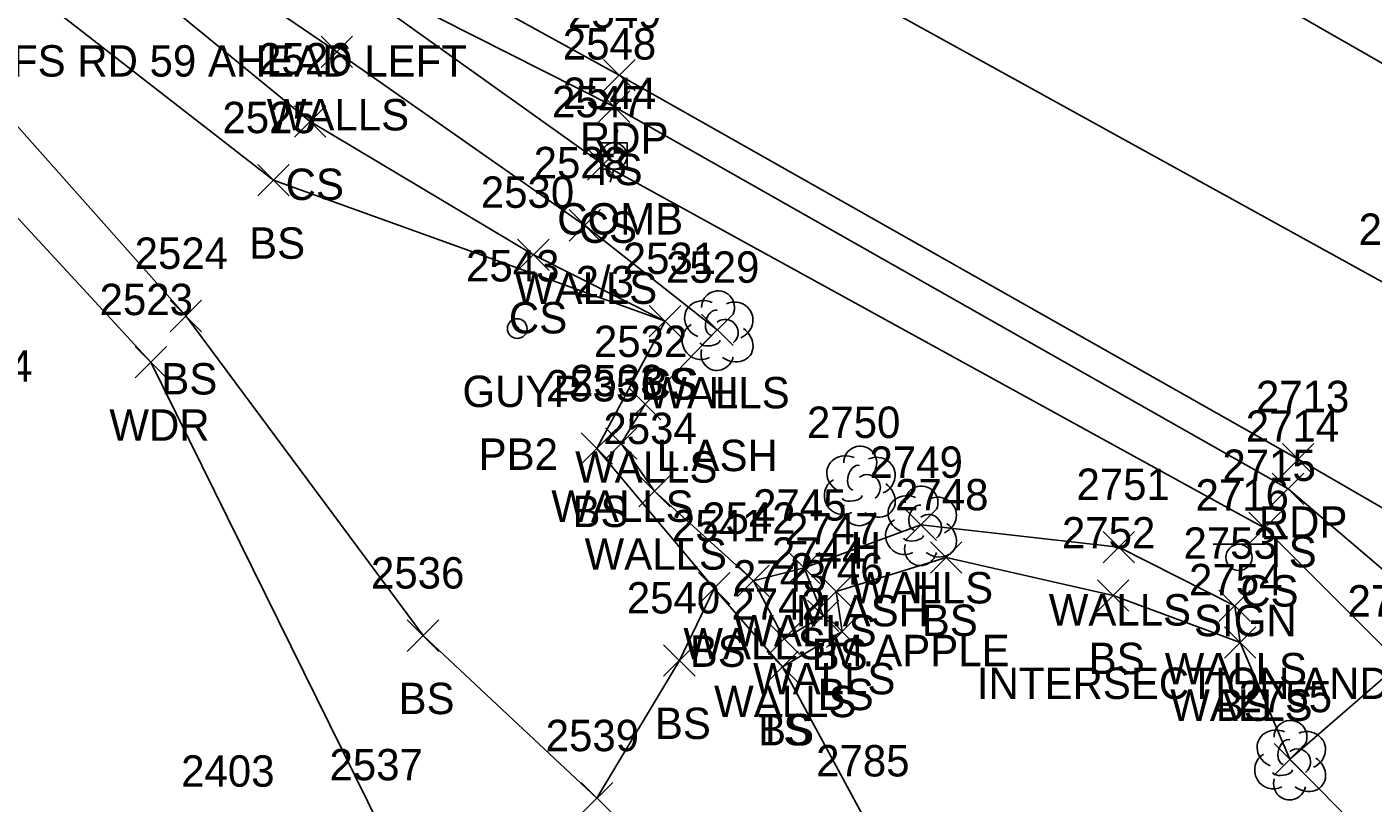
# Model space of a CAD drawing. Extents: x 1499292 to 1501024, y 534584 to 538043.
# Drawn here: x 1499506.8 to 1499592.5, y 537816.8 to 537866.2 of the extents above; entities that cross this region are included whole.
import ezdxf

# ---------------------------------------------------------------- set-up
doc = ezdxf.new("R2010")
doc.units = 0
for name, color, linetype in [('L_A', 7, 'Continuous'), ('L_C', 7, 'Continuous'), ('L_I', 7, 'Continuous'), ('L_TIC', 7, 'Continuous'), ('LAWA', 7, 'Continuous'), ('LELB', 7, 'Continuous'), ('LTD', 7, 'Continuous'), ('LWS', 7, 'Continuous'), ('P_A', 7, 'Continuous'), ('P_I', 7, 'Continuous'), ('P_TIC', 7, 'Continuous'), ('PET', 7, 'Continuous'), ('PRC', 7, 'Continuous'), ('S_A', 7, 'Continuous'), ('S_C', 7, 'Continuous'), ('S_I', 7, 'Continuous'), ('SSGN', 7, 'Continuous'), ('U_A', 7, 'Continuous'), ('U_C', 7, 'Continuous'), ('U_I', 7, 'Continuous'), ('UP', 7, 'Continuous'), ('UPGW', 7, 'Continuous')]:
    doc.layers.add(name, color=color, linetype=linetype)

msp = doc.modelspace()

# ---------------------------------------------------------------- linework, layer by layer
at = {"layer": 'L_TIC'}
for points in [[(1499525.496, 537863.626), (1499527.496, 537865.626)], [(1499527.496, 537863.626), (1499525.496, 537865.626)], [(1499543.155, 537860.141), (1499545.155, 537862.141)], [(1499545.155, 537860.141), (1499543.155, 537862.141)], [(1499523.797, 537859.195), (1499525.797, 537861.195)], [(1499525.797, 537859.195), (1499523.797, 537861.195)], [(1499542.469, 537856.463), (1499544.469, 537858.463)], [(1499544.469, 537856.463), (1499542.469, 537858.463)], [(1499521.472, 537855.451), (1499523.472, 537857.451)], [(1499523.472, 537855.451), (1499521.472, 537857.451)], [(1499541.297, 537852.579), (1499543.297, 537854.579)], [(1499543.297, 537852.579), (1499541.297, 537854.579)], [(1499538.019, 537850.696), (1499540.019, 537852.696)], [(1499540.019, 537850.696), (1499538.019, 537852.696)], [(1499515.881, 537846.806), (1499517.881, 537848.806)], [(1499517.881, 537846.806), (1499515.881, 537848.806)], [(1499546.406, 537846.481), (1499548.406, 537848.481)], [(1499548.406, 537846.481), (1499546.406, 537848.481)], [(1499546.406, 537846.481), (1499548.406, 537848.481)], [(1499548.406, 537846.481), (1499546.406, 537848.481)], [(1499549.737, 537845.923), (1499551.737, 537847.923)], [(1499551.737, 537845.923), (1499549.737, 537847.923)], [(1499513.648, 537843.86), (1499515.648, 537845.86)], [(1499515.648, 537843.86), (1499513.648, 537845.86)], [(1499545.136, 537841.191), (1499547.136, 537843.191)], [(1499547.136, 537841.191), (1499545.136, 537843.191)], [(1499542.068, 537838.362), (1499544.068, 537840.362)], [(1499544.068, 537838.362), (1499542.068, 537840.362)], [(1499543.619, 537838.692), (1499545.619, 537840.692)], [(1499545.619, 537838.692), (1499543.619, 537840.692)], [(1499545.74, 537835.648), (1499547.74, 537837.648)], [(1499547.74, 537835.648), (1499545.74, 537837.648)], [(1499586.091, 537835.791), (1499588.091, 537837.791)], [(1499588.091, 537835.791), (1499586.091, 537837.791)], [(1499562.698, 537833.496), (1499564.698, 537835.496)], [(1499564.698, 537833.496), (1499562.698, 537835.496)], [(1499584.605, 537833.299), (1499586.605, 537835.299)], [(1499586.605, 537833.299), (1499584.605, 537835.299)], [(1499575.307, 537832.087), (1499577.307, 537834.087)], [(1499577.307, 537832.087), (1499575.307, 537834.087)], [(1499564.321, 537831.423), (1499566.321, 537833.423)], [(1499566.321, 537831.423), (1499564.321, 537833.423)], [(1499555.276, 537830.769), (1499557.276, 537832.769)], [(1499557.276, 537830.769), (1499555.276, 537832.769)], [(1499555.276, 537830.769), (1499557.276, 537832.769)], [(1499557.276, 537830.769), (1499555.276, 537832.769)], [(1499549.539, 537829.456), (1499551.539, 537831.456)], [(1499551.539, 537829.456), (1499549.539, 537831.456)], [(1499549.539, 537829.456), (1499551.539, 537831.456)], [(1499551.539, 537829.456), (1499549.539, 537831.456)], [(1499552.032, 537829.931), (1499554.032, 537831.931)], [(1499554.032, 537829.931), (1499552.032, 537831.931)], [(1499552.032, 537829.931), (1499554.032, 537831.931)], [(1499554.032, 537829.931), (1499552.032, 537831.931)], [(1499557.309, 537829.261), (1499559.309, 537831.261)], [(1499559.309, 537829.261), (1499557.309, 537831.261)], [(1499574.95, 537828.995), (1499576.95, 537830.995)], [(1499576.95, 537828.995), (1499574.95, 537830.995)], [(1499556.473, 537827.706), (1499558.473, 537829.706)], [(1499558.473, 537827.706), (1499556.473, 537829.706)], [(1499582.693, 537828.341), (1499584.693, 537830.341)], [(1499584.693, 537828.341), (1499582.693, 537830.341)], [(1499530.99, 537826.444), (1499532.99, 537828.444)], [(1499532.99, 537826.444), (1499530.99, 537828.444)], [(1499553.989, 537826.251), (1499555.989, 537828.251)], [(1499555.989, 537826.251), (1499553.989, 537828.251)], [(1499557.691, 537826.698), (1499559.691, 537828.698)], [(1499559.691, 537826.698), (1499557.691, 537828.698)], [(1499583.046, 537826.015), (1499585.046, 537828.015)], [(1499585.046, 537826.015), (1499583.046, 537828.015)], [(1499583.046, 537826.015), (1499585.046, 537828.015)], [(1499585.046, 537826.015), (1499583.046, 537828.015)], [(1499547.318, 537824.856), (1499549.318, 537826.856)], [(1499549.318, 537824.856), (1499547.318, 537826.856)], [(1499553.894, 537824.457), (1499555.894, 537826.457)], [(1499555.894, 537824.457), (1499553.894, 537826.457)], [(1499553.894, 537824.457), (1499555.894, 537826.457)], [(1499555.894, 537824.457), (1499553.894, 537826.457)], [(1499586.206, 537818.565), (1499588.206, 537820.565)], [(1499588.206, 537818.565), (1499586.206, 537820.565)], [(1499586.206, 537818.565), (1499588.206, 537820.565)], [(1499588.206, 537818.565), (1499586.206, 537820.565)], [(1499542.072, 537816.084), (1499544.072, 537818.084)], [(1499544.072, 537816.084), (1499542.072, 537818.084)]]:
    msp.add_lwpolyline(points, dxfattribs=at)
at = {"layer": 'LAWA'}
msp.add_lwpolyline([(1499481.022, 537840.588), (1499478.109, 537857.237), (1499473.862, 537865.324), (1499467.665, 537874.271), (1499479.133, 537873.584), (1499502.136, 537858.398), (1499514.648, 537844.86), (1499529.292, 537815.227), (1499543.645, 537810.711), (1499556.578, 537807.67), (1499552.445, 537798.437), (1499553.286, 537794.065), (1499558.162, 537771.76), (1499571.508, 537750.828), (1499582.257, 537727.91), (1499588.382, 537711.033)], dxfattribs=at)
at = {"layer": 'LELB'}
for points in [[(1499309.186, 537981.429), (1499342.601, 537967.946), (1499383.002, 537948.454), (1499403.335, 537937.322), (1499425.862, 537923.972), (1499462.056, 537903.885), (1499477.958, 537896.437), (1499498.482, 537885.281), (1499524.089, 537871.298), (1499544.155, 537861.141), (1499587.091, 537836.791), (1499598.177, 537827.35), (1499596, 537821.552), (1499610.739, 537811.692), (1499624.068, 537800.087), (1499630.641, 537795.692), (1499636.949, 537791.6), (1499648.607, 537781.35)], [(1499473.284, 537889.721), (1499498.471, 537879.808), (1499498.645, 537874.964), (1499522.472, 537856.451), (1499547.406, 537847.481), (1499543.068, 537839.362), (1499550.539, 537830.456), (1499554.894, 537825.457), (1499558.691, 537827.698), (1499558.309, 537830.261), (1499565.321, 537832.423), (1499575.95, 537829.995), (1499584.046, 537827.015), (1499587.206, 537819.565), (1499598.435, 537808.198), (1499610.893, 537797.818), (1499632.622, 537783.246), (1499641.436, 537777.369), (1499648.073, 537774.807), (1499656.022, 537768.512), (1499664.288, 537756.487)], [(1499469.506, 537884.555), (1499483.188, 537878.981), (1499501.34, 537865.284), (1499516.881, 537847.806), (1499531.99, 537827.444), (1499543.072, 537817.084), (1499548.318, 537825.856), (1499550.539, 537830.456)], [(1499498.471, 537879.808), (1499497.323, 537882.497), (1499500.188, 537880.371), (1499524.797, 537860.195), (1499539.019, 537851.696), (1499547.406, 537847.481)], [(1499524.089, 537871.298), (1499543.469, 537857.463), (1499585.605, 537834.299), (1499594.227, 537825.662), (1499587.206, 537819.565)], [(1499554.894, 537825.457), (1499560.292, 537815.474), (1499556.578, 537807.67)]]:
    msp.add_lwpolyline(points, dxfattribs=at)
at = {"layer": 'LTD'}
for p, q in [((1499550.737, 537846.923), (1499550.737, 537846.923)), ((1499550.737, 537846.923), (1499550.737, 537846.923)), ((1499559.795, 537837.036), (1499559.795, 537837.036)), ((1499559.795, 537837.036), (1499559.795, 537837.036)), ((1499563.698, 537834.496), (1499563.698, 537834.496)), ((1499563.698, 537834.496), (1499563.698, 537834.496)), ((1499587.206, 537819.565), (1499587.206, 537819.565)), ((1499587.206, 537819.565), (1499587.206, 537819.565))]:
    msp.add_line(p, q, dxfattribs=at)
for centre in [(1499550.784, 537848.357), (1499559.842, 537838.47), (1499563.745, 537835.93), (1499587.253, 537820.999)]:
    msp.add_arc(centre, 1.047, 335.52715, 180.95627, dxfattribs=at)
for centre, major_axis, ratio, start_param, end_param in [((1499549.946, 537847.589), (1.21, -0.512), 0.895232, 1.570796, 4.712389), ((1499551.779, 537847.506), (-1.141, -0.483), 0.949671, 1.570796, 4.712389), ((1499550.529, 537847.381), (-0.208, -0.792), 0.645439, 3.141593, 6.283185), ((1499551.238, 537846.756), (-0.5, 0.667), 0.989748, 3.141593, 6.283185), ((1499549.654, 537846.214), (0.584, -1.042), 0.959034, 3.141593, 6.283185), ((1499551.738, 537846.089), (-1.09, 0.792), 0.841452, 1.570796, 4.712389), ((1499550.279, 537846.173), (-0.625, -0.083), 0.423636, 0, 3.141593), ((1499550.738, 537845.423), (0.265, 1.061), 0.942809, 1.570796, 4.712389), ((1499559.003, 537837.703), (1.21, -0.512), 0.895232, 1.570796, 4.712389), ((1499559.587, 537837.494), (-0.208, -0.792), 0.645439, 3.141593, 6.283185), ((1499560.837, 537837.62), (-1.141, -0.483), 0.949671, 1.570796, 4.712389), ((1499558.712, 537836.328), (0.584, -1.042), 0.959034, 3.141593, 6.283185), ((1499560.295, 537836.87), (-0.5, 0.667), 0.989748, 3.141593, 6.283185), ((1499560.795, 537836.203), (-1.09, 0.792), 0.841452, 1.570796, 4.712389), ((1499562.907, 537835.162), (1.21, -0.512), 0.895232, 1.570796, 4.712389), ((1499559.795, 537835.536), (0.265, 1.061), 0.942809, 1.570796, 4.712389), ((1499559.337, 537836.286), (-0.625, -0.083), 0.423636, 0, 3.141593), ((1499563.49, 537834.954), (-0.208, -0.792), 0.645439, 3.141593, 6.283185), ((1499564.74, 537835.079), (-1.141, -0.483), 0.949671, 1.570796, 4.712389), ((1499562.615, 537833.787), (0.584, -1.042), 0.959034, 3.141593, 6.283185), ((1499564.198, 537834.329), (-0.5, 0.667), 0.989748, 3.141593, 6.283185), ((1499564.699, 537833.663), (-1.09, 0.792), 0.841452, 1.570796, 4.712389), ((1499563.699, 537832.996), (0.265, 1.061), 0.942809, 1.570796, 4.712389), ((1499563.24, 537833.746), (-0.625, -0.083), 0.423636, 0, 3.141593), ((1499586.415, 537820.231), (1.21, -0.512), 0.895232, 1.570796, 4.712389), ((1499588.248, 537820.148), (-1.141, -0.483), 0.949671, 1.570796, 4.712389), ((1499586.998, 537820.023), (-0.208, -0.792), 0.645439, 3.141593, 6.283185), ((1499587.706, 537819.398), (-0.5, 0.667), 0.989748, 3.141593, 6.283185), ((1499586.123, 537818.856), (0.584, -1.042), 0.959034, 3.141593, 6.283185), ((1499588.207, 537818.731), (-1.09, 0.792), 0.841452, 1.570796, 4.712389), ((1499586.748, 537818.815), (-0.625, -0.083), 0.423636, 0, 3.141593), ((1499587.207, 537818.065), (0.265, 1.061), 0.942809, 1.570796, 4.712389)]:
    msp.add_ellipse(centre, major_axis=major_axis, ratio=ratio, start_param=start_param, end_param=end_param, dxfattribs=at)
at = {"layer": 'LWS'}
for points in [[(1499497.73, 537883.548), (1499501.008, 537881.981), (1499526.496, 537864.626), (1499542.297, 537853.579), (1499550.737, 537846.923), (1499546.136, 537842.191), (1499544.619, 537839.692), (1499546.74, 537836.648), (1499553.032, 537830.931)], [(1499556.276, 537831.769), (1499563.698, 537834.496), (1499576.307, 537833.087), (1499583.693, 537829.341), (1499584.046, 537827.015)], [(1499553.032, 537830.931), (1499554.989, 537827.251), (1499557.473, 537828.706), (1499556.276, 537831.769)], [(1499556.276, 537831.769), (1499553.032, 537830.931)]]:
    msp.add_lwpolyline(points, dxfattribs=at)
at = {"layer": 'P_TIC'}
for points in [[(1499543.495, 537862.142), (1499545.495, 537864.142)], [(1499545.495, 537862.142), (1499543.495, 537864.142)], [(1499586.74, 537837.677), (1499588.74, 537839.677)], [(1499588.74, 537837.677), (1499586.74, 537839.677)]]:
    msp.add_lwpolyline(points, dxfattribs=at)
at = {"layer": 'PET'}
for points in [[(1499318.777, 538007.185), (1499356.077, 537991.329), (1499396.207, 537971.039), (1499437.012, 537950.167), (1499476.074, 537929.172), (1499509.306, 537910.677), (1499546.423, 537890.59), (1499566.293, 537879.272), (1499602.082, 537858.76), (1499615.195, 537851.418), (1499643.027, 537835.063), (1499676.234, 537815.623), (1499707.101, 537797.403), (1499725.198, 537785.865), (1499749.466, 537768.587), (1499768.247, 537754.161), (1499782.48, 537740.777), (1499805.279, 537716.472), (1499820.533, 537699.08)], [(1499310.023, 537983.746), (1499343.075, 537969.541), (1499383.731, 537949.439), (1499427.71, 537927.425), (1499464.171, 537907.983), (1499500.199, 537887.497), (1499544.495, 537863.142), (1499587.74, 537838.677), (1499616.247, 537822.183), (1499651.021, 537801.554), (1499676.536, 537785.628), (1499704.158, 537768.574), (1499722.55, 537756.398), (1499745.414, 537739.8), (1499767.298, 537722.36), (1499790.892, 537701.646), (1499806.057, 537686.036), (1499813.912, 537693.068), (1499820.533, 537699.08)]]:
    msp.add_lwpolyline(points, dxfattribs=at)
at = {"layer": 'PRC'}
msp.add_lwpolyline([(1499314.647, 537995.238), (1499351.896, 537980.059), (1499390.853, 537960.785), (1499432.771, 537938.063), (1499470.255, 537918.917), (1499503.529, 537899.736), (1499550.301, 537873.589), (1499594.281, 537849.334), (1499631.071, 537828.01), (1499665.93, 537807.267), (1499699.614, 537786.782), (1499728.317, 537767.815), (1499774.937, 537731.181), (1499796.918, 537710.716), (1499813.912, 537693.068)], dxfattribs=at)
at = {"layer": 'SSGN'}
for p, q in [((1499582.32, 537833.262), (1499585.653, 537833.262)), ((1499583.966, 537832.428), (1499583.966, 537832.428))]:
    msp.add_line(p, q, dxfattribs=at)
msp.add_circle((1499583.966, 537832.428), 0.833, dxfattribs=at)
at = {"layer": 'UP'}
for p, q in [((1499544.402, 537859.662), (1499544.152, 537858.829)), ((1499543.318, 537857.162), (1499543.318, 537858.829)), ((1499543.318, 537858.829), (1499544.985, 537858.829)), ((1499544.985, 537858.829), (1499544.985, 537857.162)), ((1499544.152, 537857.995), (1499544.152, 537857.995)), ((1499544.985, 537857.162), (1499543.318, 537857.162)), ((1499543.902, 537856.329), (1499544.152, 537857.162))]:
    msp.add_line(p, q, dxfattribs=at)
msp.add_circle((1499544.152, 537857.995), 0.833, dxfattribs=at)
at = {"layer": 'UPGW'}
for radius in [0.625, 0.0833]:
    msp.add_circle((1499537.991, 537847.006), radius, dxfattribs=at)

# ---------------------------------------------------------------- texts
at = {"layer": 'L_A'}
for s, p in [('WALLS', (1499522.039, 537859.626)), ('TS', (1499542.564, 537856.141)), ('CS', (1499523.238, 537855.195)), ('CS', (1499541.91, 537852.463)), ('BS', (1499520.913, 537851.451)), ('WALLS', (1499537.841, 537848.579)), ('CS', (1499537.46, 537846.696)), ('BS', (1499515.322, 537842.806)), ('CS', (1499545.847, 537842.481)), ('BS', (1499545.847, 537842.481)), ('WALLS', (1499546.281, 537841.923)), ('H', (1499550.171, 537841.923)), ('WDR', (1499512.01, 537839.86)), ('WALLS', (1499541.679, 537837.191)), ('WALLS', (1499540.163, 537834.692)), ('BS', (1499541.509, 537834.362)), ('H', (1499559.228, 537832.036)), ('WALLS', (1499542.283, 537831.648)), ('TS', (1499585.5, 537831.791)), ('WALLS', (1499559.242, 537829.496)), ('H', (1499563.131, 537829.496)), ('CS', (1499584.046, 537829.299)), ('WALLS', (1499571.85, 537828.087)), ('WALLS', (1499551.819, 537826.769)), ('WALLS', (1499551.819, 537826.769)), ('BS', (1499563.762, 537827.423)), ('WALLS', (1499548.576, 537825.931)), ('WALLS', (1499548.576, 537825.931)), ('BS', (1499548.98, 537825.456)), ('BS', (1499548.98, 537825.456)), ('BS', (1499556.75, 537825.261)), ('BS', (1499574.391, 537824.995)), ('WALLS', (1499579.236, 537824.341)), ('WALLS', (1499553.016, 537823.706)), ('BS', (1499530.431, 537822.444)), ('BS', (1499557.132, 537822.698)), ('WALLS', (1499550.532, 537822.251)), ('WALLS', (1499579.589, 537822.015)), ('BS', (1499582.487, 537822.015)), ('BS', (1499546.759, 537820.856)), ('TS', (1499553.304, 537820.457)), ('BS', (1499553.335, 537820.457))]:
    msp.add_text(s, height=2, dxfattribs=at).set_placement(p)
at = {"layer": 'L_C'}
for s, p in [('L.ASH', (1499546.863, 537837.923)), ('M.ASH', (1499555.748, 537828.036)), ('M.APPLE', (1499557.761, 537825.496))]:
    msp.add_text(s, height=2, dxfattribs=at).set_placement(p)
at = {"layer": 'L_I'}
for s, p in [('2548', (1499540.895, 537864.141)), ('2526', (1499521.482, 537863.195)), ('2547', (1499540.209, 537860.463)), ('2525', (1499519.212, 537859.451)), ('2528', (1499539.038, 537856.579)), ('2530', (1499535.672, 537854.696)), ('2524', (1499513.621, 537850.806)), ('2531', (1499544.713, 537850.481)), ('2531', (1499544.713, 537850.481)), ('2529', (1499547.47, 537849.923)), ('2529', (1499547.47, 537849.923)), ('2523', (1499511.388, 537847.86)), ('2532', (1499542.876, 537845.191)), ('2404', (1499501.161, 537843.625)), ('2535', (1499539.809, 537842.362)), ('2533', (1499541.359, 537842.692)), ('2534', (1499543.48, 537839.648)), ('2750', (1499556.449, 537840.036)), ('2714', (1499584.398, 537839.791)), ('2749', (1499560.431, 537837.496)), ('2749', (1499560.431, 537837.496)), ('2715', (1499582.912, 537837.299)), ('2748', (1499562.061, 537835.423)), ('2751', (1499573.614, 537836.087)), ('2745', (1499553.016, 537834.769)), ('2745', (1499553.016, 537834.769)), ('2542', (1499549.773, 537833.931)), ('2542', (1499549.773, 537833.931)), ('2541', (1499547.846, 537833.456)), ('2541', (1499547.846, 537833.456)), ('2747', (1499555.049, 537833.261)), ('2752', (1499572.69, 537832.995)), ('2753', (1499580.433, 537832.341)), ('2744', (1499554.213, 537831.706)), ('2536', (1499528.675, 537830.444)), ('2743', (1499551.729, 537830.251)), ('2746', (1499555.376, 537830.698)), ('2754', (1499580.786, 537830.015)), ('2754', (1499580.786, 537830.015)), ('2540', (1499544.971, 537828.856)), ('2742', (1499551.634, 537828.457)), ('2742', (1499551.634, 537828.457)), ('2720', (1499590.88, 537828.662)), ('2755', (1499583.947, 537822.565)), ('2755', (1499583.947, 537822.565)), ('2755', (1499583.947, 537822.565)), ('2539', (1499539.804, 537820.084)), ('2537', (1499526.032, 537818.227)), ('2785', (1499557.032, 537818.474)), ('2785', (1499557.032, 537818.474)), ('2403', (1499516.583, 537817.82))]:
    msp.add_text(s, height=2, dxfattribs=at).set_placement(p)
at = {"layer": 'P_A'}
for p in [(1499541.984, 537858.142), (1499585.228, 537833.677)]:
    msp.add_text('RDP', height=2, dxfattribs=at).set_placement(p)
at = {"layer": 'P_I'}
for s, p in [('2549', (1499541.228, 537866.142)), ('2712', (1499591.588, 537852.334)), ('2713', (1499585.047, 537841.677))]:
    msp.add_text(s, height=2, dxfattribs=at).set_placement(p)
at = {"layer": 'S_A'}
msp.add_text('SIGN', height=2, dxfattribs=at).set_placement((1499581.104, 537827.408))
at = {"layer": 'S_C'}
for s, p in [('USFS RD 59 AHEAD LEFT', (1499502.091, 537863.056)), ('INTERSECTION AND MM', (1499567.27, 537823.408))]:
    msp.add_text(s, height=2, dxfattribs=at).set_placement(p)
at = {"layer": 'S_I'}
msp.add_text('2716', height=2, dxfattribs=at).set_placement((1499581.199, 537835.408))
at = {"layer": 'U_A'}
for s, p in [('COMB', (1499540.537, 537852.995)), ('GUYP', (1499534.503, 537842.006))]:
    msp.add_text(s, height=2, dxfattribs=at).set_placement(p)
at = {"layer": 'U_C'}
for s, p in [('2/3', (1499541.711, 537848.995)), ('PB2', (1499535.534, 537838.006))]:
    msp.add_text(s, height=2, dxfattribs=at).set_placement(p)
at = {"layer": 'U_I'}
for s, p in [('2544', (1499540.892, 537860.995)), ('2543', (1499534.731, 537850.006))]:
    msp.add_text(s, height=2, dxfattribs=at).set_placement(p)

doc.saveas('drawing.dxf')
